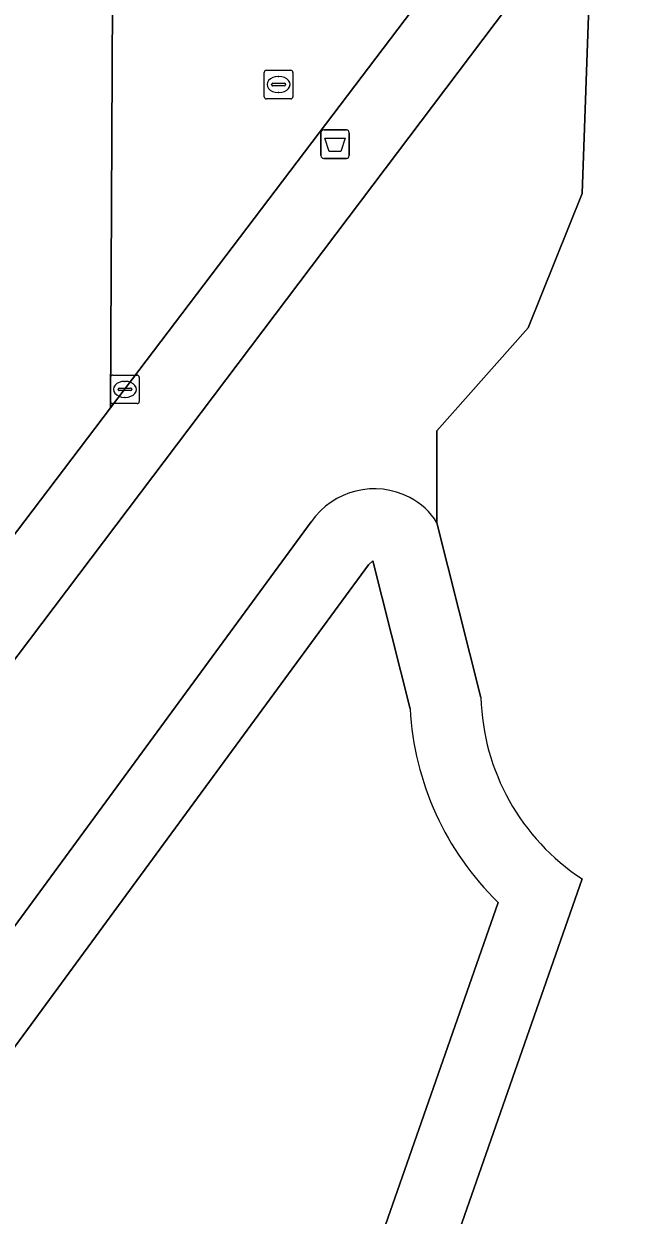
# Model space of a CAD drawing. Extents: x 160203 to 161530, y 379528 to 381797.
# Drawn here: x 161165.31 to 161187.04, y 380779.64 to 380821.3 of the extents above; entities that cross this region are included whole.
import ezdxf

# ---------------------------------------------------------------- set-up
doc = ezdxf.new("R2010")
doc.units = 0
for name, color, linetype in [('IMGEO_Afvalbak', 7, 'Continuous'), ('IMGEO_Groenvoorziening', 7, 'Continuous'), ('IMGEO_Kolk', 7, 'Continuous'), ('IMGEO_Loofbos', 7, 'Continuous'), ('IMGEO_Oever', 7, 'Continuous'), ('IMGEO_Rijbaan_lokaal_gesloten', 7, 'Continuous'), ('IMGEO_Rijbaan_lokaal_open', 7, 'Continuous'), ('IMGEO_Rioolput', 7, 'Continuous'), ('IMGEO_Voetpad_open', 7, 'Continuous'), ('IMGEO_Waterloop', 7, 'Continuous')]:
    doc.layers.add(name, color=color, linetype=linetype)

msp = doc.modelspace()

# ---------------------------------------------------------------- linework, layer by layer
at = {"layer": 'IMGEO_Afvalbak'}
for p, q in [((161175.699, 380816.689), (161175.699, 380817.489)), ((161175.699, 380817.489), (161175.699, 380816.689)), ((161175.799, 380817.589), (161176.589, 380817.589)), ((161176.589, 380817.589), (161175.799, 380817.589)), ((161176.689, 380817.489), (161176.689, 380816.689)), ((161176.689, 380816.689), (161176.689, 380817.489)), ((161176.589, 380816.589), (161175.799, 380816.589)), ((161175.799, 380816.589), (161176.589, 380816.589))]:
    msp.add_line(p, q, dxfattribs=at)
msp.add_lwpolyline([(161175.842, 380817.303), (161176.546, 380817.303), (161176.397, 380816.833), (161175.991, 380816.833), (161175.842, 380817.303)], dxfattribs=at)
for centre, start, end in [((161175.799, 380817.489), 90, 180), ((161175.799, 380817.489), 90, 180), ((161176.589, 380817.489), 0, 90), ((161176.589, 380817.489), 360, 90), ((161175.799, 380816.689), 180, 270), ((161175.799, 380816.689), 180, 270), ((161176.589, 380816.689), 270, 0), ((161176.589, 380816.689), 270, 0)]:
    msp.add_arc(centre, 0.1, start, end, dxfattribs=at)
at = {"layer": 'IMGEO_Groenvoorziening'}
for points in [[(161179.756, 380803.851), (161179.756, 380807.068), (161182.948, 380810.67), (161184.833, 380815.364), (161185.211, 380825.852), (161136.848, 380761.813), (161147.945, 380753.198), (161151.1, 380750), (161159.137, 380741.853), (161167.736, 380742.467)], [(161148.585, 380767.394), (161175.364, 380803.88)]]:
    msp.add_lwpolyline(points, dxfattribs=at)
for centre, radius, start, end in [((161177.568, 380802.361), 2.677, 62.4002, 145.4216), ((161177.685, 380802.575), 2.433, 31.6323, 62.4987)]:
    msp.add_arc(centre, radius, start, end, dxfattribs=at)
at = {"layer": 'IMGEO_Kolk'}
for p, q in [((161168.348, 380808.09), (161168.348, 380808.942)), ((161168.423, 380809.016), (161169.275, 380809.016)), ((161169.349, 380808.942), (161169.349, 380808.09)), ((161168.607, 380808.51), (161168.607, 380808.522)), ((161168.65, 380808.559), (161169.048, 380808.559)), ((161168.836, 380808.796), (161168.861, 380808.796)), ((161169.091, 380808.522), (161169.091, 380808.51)), ((161169.045, 380808.473), (161168.647, 380808.473)), ((161168.859, 380808.236), (161168.834, 380808.236)), ((161169.275, 380808.016), (161168.423, 380808.016))]:
    msp.add_line(p, q, dxfattribs=at)
for points in [[(161168.348, 380808.09), (161168.348, 380808.942)], [(161168.423, 380809.016), (161169.275, 380809.016)], [(161169.349, 380808.942), (161169.349, 380808.09)], [(161169.275, 380808.016), (161168.423, 380808.016)]]:
    msp.add_lwpolyline(points, dxfattribs=at)
for centre, radius, start, end in [((161168.425, 380808.94), 0.0765, 91.552, 178.448), ((161168.425, 380808.94), 0.0765, 91.552, 178.448), ((161169.273, 380808.94), 0.0765, 1.552, 88.448), ((161169.273, 380808.94), 0.0765, 1.552, 88.448), ((161168.647, 380808.519), 0.0403, 85.8775, 175.7526), ((161168.644, 380808.509), 0.0366, 178.938, 274.7102), ((161169.048, 380808.516), 0.043, 264.8664, 352.4533), ((161169.052, 380808.521), 0.0386, 1.7309, 96.639), ((161168.425, 380808.092), 0.0765, 181.552, 268.448), ((161168.425, 380808.092), 0.0765, 181.552, 268.448), ((161169.273, 380808.092), 0.0765, 271.552, 358.448), ((161169.273, 380808.092), 0.0765, 271.552, 358.448)]:
    msp.add_arc(centre, radius, start, end, dxfattribs=at)
for centre, major_axis, ratio, start_param, end_param in [((161168.835, 380808.516), (-0.387, 0.002), 0.722429, 4.712389, 7.853982), ((161168.86, 380808.516), (-0.39, 0.002), 0.717154, 1.570796, 4.712389)]:
    msp.add_ellipse(centre, major_axis=major_axis, ratio=ratio, start_param=start_param, end_param=end_param, dxfattribs=at)
at = {"layer": 'IMGEO_Loofbos'}
for points in [[(161184.829, 380791.396), (161174.589, 380762.084), (161184.374, 380768.483), (161186.013, 380773.467), (161187.373, 380778.709), (161190.559, 380787.712), (161193.767, 380794.536), (161196.945, 380799.568), (161200.794, 380804.499), (161203.542, 380808.894), (161205.338, 380811.47), (161208.597, 380814.693), (161211.633, 380817.423), (161212.335, 380818.912), (161212.351, 380819.692), (161215.02, 380823.916), (161219.544, 380829.583), (161225.327, 380836.115), (161232.625, 380847.31)], [(161200.292, 380845.821), (161185.211, 380825.852), (161184.833, 380815.364), (161182.948, 380810.67), (161179.756, 380807.068), (161179.756, 380803.851), (161181.295, 380797.738)]]:
    msp.add_lwpolyline(points, dxfattribs=at)
msp.add_arc((161189.144, 380797.956), 7.852, 181.5916, 236.6648, dxfattribs=at)
at = {"layer": 'IMGEO_Oever'}
for points in [[(161175.364, 380803.88), (161148.585, 380767.394)], [(161181.295, 380797.738), (161179.756, 380803.851)], [(161151.229, 380766.772), (161177.368, 380802.385), (161177.511, 380802.525), (161178.816, 380797.345)], [(161167.736, 380742.467), (161170.368, 380750), (161174.589, 380762.084), (161184.829, 380791.396)], [(161181.894, 380790.575), (161166.05, 380745.221)]]:
    msp.add_lwpolyline(points, dxfattribs=at)
for centre, radius, start, end in [((161177.568, 380802.361), 2.677, 62.4002, 145.4216), ((161177.685, 380802.575), 2.433, 31.6323, 62.4987), ((161189.144, 380797.956), 7.852, 181.5916, 236.6648), ((161189.036, 380797.907), 10.235, 183.1462, 225.7519)]:
    msp.add_arc(centre, radius, start, end, dxfattribs=at)
at = {"layer": 'IMGEO_Rijbaan_lokaal_gesloten'}
msp.add_lwpolyline([(161172.005, 380825.148), (161172.005, 380822.097), (161168.412, 380822.097), (161168.342, 380807.865), (161196.205, 380844.609)], dxfattribs=at)
at = {"layer": 'IMGEO_Rijbaan_lokaal_open'}
msp.add_lwpolyline([(161130.768, 380758.314), (161132.317, 380760.357), (161134.873, 380763.728), (161168.342, 380807.865), (161168.412, 380822.097)], dxfattribs=at)
at = {"layer": 'IMGEO_Rioolput'}
for p, q in [((161173.718, 380818.748), (161173.718, 380819.6)), ((161173.793, 380819.674), (161174.645, 380819.674)), ((161174.206, 380819.454), (161174.231, 380819.454)), ((161174.719, 380819.6), (161174.719, 380818.748)), ((161173.977, 380819.168), (161173.977, 380819.18)), ((161174.415, 380819.131), (161174.017, 380819.131)), ((161174.02, 380819.217), (161174.418, 380819.217)), ((161174.229, 380818.894), (161174.204, 380818.894)), ((161174.461, 380819.18), (161174.461, 380819.168)), ((161174.645, 380818.674), (161173.793, 380818.674))]:
    msp.add_line(p, q, dxfattribs=at)
for points in [[(161173.718, 380818.748), (161173.718, 380819.6)], [(161173.793, 380819.674), (161174.645, 380819.674)], [(161174.719, 380819.6), (161174.719, 380818.748)], [(161174.645, 380818.674), (161173.793, 380818.674)]]:
    msp.add_lwpolyline(points, dxfattribs=at)
for centre, radius, start, end in [((161173.795, 380819.598), 0.0765, 91.552, 178.448), ((161173.795, 380819.598), 0.0765, 91.552, 178.448), ((161174.643, 380819.598), 0.0765, 1.552, 88.448), ((161174.643, 380819.598), 0.0765, 1.552, 88.448), ((161174.017, 380819.177), 0.0403, 85.8775, 175.7526), ((161174.014, 380819.167), 0.0366, 178.938, 274.7102), ((161174.418, 380819.174), 0.043, 264.8664, 352.4533), ((161174.422, 380819.179), 0.0386, 1.7309, 96.639), ((161173.795, 380818.75), 0.0765, 181.552, 268.448), ((161173.795, 380818.75), 0.0765, 181.552, 268.448), ((161174.643, 380818.75), 0.0765, 271.552, 358.448), ((161174.643, 380818.75), 0.0765, 271.552, 358.448)]:
    msp.add_arc(centre, radius, start, end, dxfattribs=at)
for centre, major_axis, ratio, start_param, end_param in [((161174.205, 380819.174), (-0.387, 0.002), 0.722429, 4.712389, 7.853982), ((161174.23, 380819.174), (-0.39, 0.002), 0.717154, 1.570796, 4.712389)]:
    msp.add_ellipse(centre, major_axis=major_axis, ratio=ratio, start_param=start_param, end_param=end_param, dxfattribs=at)
at = {"layer": 'IMGEO_Voetpad_open'}
for points in [[(161133.178, 380756.929), (161134.884, 380759.154), (161134.993, 380759.296), (161136.848, 380761.813), (161185.211, 380825.852), (161200.292, 380845.821)], [(161196.205, 380844.609), (161168.342, 380807.865), (161134.873, 380763.728), (161135.405, 380763.339), (161132.84, 380759.966), (161132.317, 380760.357), (161130.768, 380758.314)]]:
    msp.add_lwpolyline(points, dxfattribs=at)
at = {"layer": 'IMGEO_Waterloop'}
for points in [[(161178.816, 380797.345), (161177.511, 380802.525), (161177.368, 380802.385), (161151.229, 380766.772)], [(161166.05, 380745.221), (161181.894, 380790.575)]]:
    msp.add_lwpolyline(points, dxfattribs=at)
msp.add_arc((161189.036, 380797.907), 10.235, 183.1462, 225.7519, dxfattribs=at)

doc.saveas('drawing.dxf')
